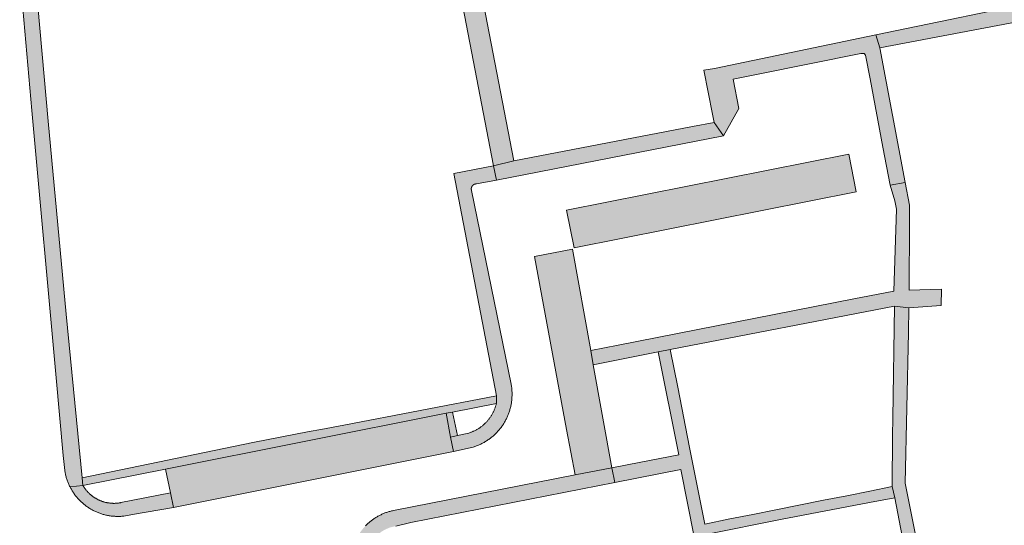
# Model space of a CAD drawing. Extents: x 97094 to 109644, y 463509 to 471969.
# Tile 324 of 362: x 105545 to 105672, y 470674 to 470739. Entities that reach past the tile are written whole.
import ezdxf

# ---------------------------------------------------------------- set-up
doc = ezdxf.new("R2010")
doc.units = 0
doc.layers.add('109 Onkruidbestrijding elementen', color=6, linetype='Continuous', lineweight=20, true_color=0xff00ff)

msp = doc.modelspace()

# ---------------------------------------------------------------- hatches: boundary and pattern name
at = {"layer": '109 Onkruidbestrijding elementen', "true_color": 0xff00ff}
for points in [[(105603.12, 470752.79), (105600.47, 470752.25), (105606.57, 470720.49), (105609.2, 470721.14), (105603.12, 470752.79)], [(105551.06, 470683.17), (105551.22, 470681.59), (105551.23, 470681.47), (105551.25, 470681.35), (105551.26, 470681.23), (105551.28, 470681.12), (105551.3, 470681), (105551.32, 470680.88), (105551.35, 470680.77), (105551.37, 470680.65), (105551.4, 470680.53), (105551.43, 470680.42), (105551.46, 470680.31), (105551.5, 470680.19), (105551.53, 470680.08), (105551.57, 470679.97), (105551.61, 470679.85), (105551.65, 470679.74), (105551.69, 470679.63), (105551.74, 470679.52), (105551.79, 470679.41), (105551.84, 470679.31), (105551.89, 470679.2), (105551.94, 470679.09), (105553.59, 470679.3), (105553.5, 470680.28), (105551.42, 470701.37), (105549.1, 470726.26), (105547.54, 470744.07), (105547.42, 470745.39), (105545.44, 470745.21), (105547.03, 470727.65), (105550.15, 470693.18), (105551.06, 470683.17)], [(105678.84, 470742.15), (105655.94, 470737.4), (105656.45, 470735.7), (105680.52, 470740.29), (105680.09, 470742.41), (105678.84, 470742.15)], [(105635.06, 470726.11), (105636.25, 470724.37), (105638.24, 470727.89), (105637.5, 470731.7), (105640.74, 470732.33), (105653.97, 470734.99), (105654.4, 470735), (105654.59, 470734.77), (105655.17, 470731.71), (105656.84, 470722.91), (105657.77, 470718.01), (105659.71, 470718.35), (105656.45, 470735.7), (105655.94, 470737.4), (105635.09, 470733.07), (105633.74, 470732.85), (105634.86, 470727.15), (105635.06, 470726.11)], [(105606.57, 470720.49), (105606.96, 470718.67), (105636.25, 470724.37), (105635.06, 470726.11), (105632.26, 470725.58), (105609.2, 470721.14), (105606.57, 470720.49)], [(105653.37, 470717.14), (105652.44, 470722.03), (105615.99, 470714.77), (105616.98, 470709.92), (105653.37, 470717.14)], [(105606.95, 470689.87), (105606.93, 470689.79), (105606.91, 470689.7), (105606.88, 470689.62), (105606.86, 470689.53), (105606.83, 470689.45), (105606.8, 470689.37), (105606.78, 470689.28), (105606.75, 470689.2), (105606.71, 470689.12), (105606.68, 470689.04), (105606.65, 470688.95), (105606.61, 470688.87), (105606.57, 470688.79), (105606.53, 470688.72), (105606.49, 470688.64), (105606.45, 470688.56), (105606.41, 470688.48), (105606.37, 470688.41), (105606.32, 470688.33), (105606.28, 470688.26), (105606.23, 470688.18), (105606.18, 470688.11), (105606.13, 470688.04), (105606.08, 470687.96), (105606.03, 470687.89), (105605.97, 470687.82), (105605.92, 470687.75), (105605.86, 470687.69), (105605.8, 470687.62), (105605.75, 470687.55), (105605.69, 470687.49), (105605.63, 470687.42), (105605.56, 470687.36), (105605.5, 470687.3), (105605.44, 470687.24), (105605.37, 470687.18), (105605.31, 470687.12), (105605.24, 470687.06), (105605.17, 470687.01), (105605.1, 470686.95), (105605.04, 470686.9), (105604.97, 470686.84), (105604.89, 470686.79), (105604.82, 470686.74), (105604.75, 470686.69), (105604.68, 470686.64), (105604.6, 470686.6), (105604.53, 470686.55), (105604.45, 470686.51), (105604.37, 470686.46), (105604.3, 470686.42), (105604.22, 470686.38), (105604.14, 470686.34), (105604.06, 470686.31), (105603.98, 470686.27), (105603.9, 470686.23), (105603.82, 470686.2), (105603.73, 470686.17), (105603.65, 470686.14), (105603.57, 470686.11), (105603.49, 470686.08), (105603.4, 470686.05), (105601.94, 470685.72), (105601.05, 470685.53), (105601.41, 470683.66), (105603.96, 470684.24), (105604.08, 470684.27), (105604.19, 470684.31), (105604.3, 470684.35), (105604.41, 470684.39), (105604.52, 470684.43), (105604.63, 470684.48), (105604.74, 470684.53), (105604.85, 470684.58), (105604.95, 470684.63), (105605.06, 470684.68), (105605.16, 470684.73), (105605.27, 470684.79), (105605.37, 470684.84), (105605.47, 470684.9), (105605.57, 470684.96), (105605.67, 470685.03), (105605.77, 470685.09), (105605.87, 470685.16), (105605.97, 470685.22), (105606.06, 470685.29), (105606.16, 470685.36), (105606.25, 470685.44), (105606.34, 470685.51), (105606.43, 470685.58), (105606.52, 470685.66), (105606.61, 470685.74), (105606.7, 470685.82), (105606.79, 470685.9), (105606.87, 470685.98), (105606.95, 470686.06), (105607.04, 470686.15), (105607.12, 470686.24), (105607.19, 470686.32), (105607.27, 470686.41), (105607.35, 470686.5), (105607.42, 470686.59), (105607.5, 470686.69), (105607.57, 470686.78), (105607.64, 470686.88), (105607.7, 470686.97), (105607.77, 470687.07), (105607.84, 470687.17), (105607.9, 470687.27), (105607.96, 470687.37), (105608.02, 470687.47), (105608.08, 470687.57), (105608.14, 470687.68), (105608.19, 470687.78), (105608.24, 470687.89), (105608.3, 470687.99), (105608.35, 470688.1), (105608.39, 470688.21), (105608.44, 470688.32), (105608.48, 470688.43), (105608.53, 470688.54), (105608.57, 470688.65), (105608.61, 470688.76), (105608.64, 470688.87), (105608.68, 470688.98), (105608.71, 470689.1), (105608.74, 470689.21), (105608.77, 470689.32), (105608.8, 470689.44), (105608.82, 470689.55), (105608.85, 470689.67), (105608.87, 470689.78), (105608.89, 470689.9), (105608.91, 470690.02), (105608.92, 470690.13), (105608.94, 470690.25), (105608.95, 470690.37), (105608.96, 470690.49), (105608.97, 470690.6), (105608.97, 470690.72), (105608.98, 470690.84), (105608.98, 470690.96), (105608.98, 470691.08), (105608.98, 470691.19), (105608.98, 470691.31), (105608.97, 470691.43), (105608.96, 470691.55), (105608.96, 470691.67), (105608.94, 470691.78), (105608.93, 470691.9), (105608.92, 470692.02), (105608.9, 470692.13), (105608.88, 470692.25), (105608.86, 470692.37), (105603.75, 470717.34), (105603.74, 470717.35), (105603.74, 470717.36), (105603.74, 470717.37), (105603.74, 470717.38), (105603.73, 470717.39), (105603.73, 470717.4), (105603.73, 470717.41), (105603.73, 470717.42), (105603.73, 470717.43), (105603.73, 470717.44), (105603.72, 470717.46), (105603.72, 470717.47), (105603.72, 470717.48), (105603.72, 470717.49), (105603.72, 470717.5), (105603.72, 470717.51), (105603.72, 470717.52), (105603.72, 470717.53), (105603.72, 470717.54), (105603.72, 470717.55), (105603.72, 470717.56), (105603.72, 470717.57), (105603.72, 470717.58), (105603.72, 470717.59), (105603.72, 470717.6), (105603.72, 470717.61), (105603.73, 470717.62), (105603.73, 470717.63), (105603.73, 470717.65), (105603.73, 470717.66), (105603.73, 470717.67), (105603.74, 470717.68), (105603.74, 470717.69), (105603.74, 470717.7), (105603.74, 470717.71), (105603.75, 470717.72), (105603.75, 470717.73), (105603.75, 470717.74), (105603.76, 470717.75), (105603.76, 470717.76), (105603.76, 470717.77), (105603.77, 470717.78), (105603.77, 470717.79), (105603.78, 470717.8), (105603.78, 470717.81), (105603.79, 470717.82), (105603.79, 470717.83), (105603.8, 470717.83), (105603.8, 470717.84), (105603.81, 470717.85), (105603.81, 470717.86), (105603.82, 470717.87), (105603.82, 470717.88), (105603.83, 470717.89), (105603.83, 470717.9), (105603.84, 470717.91), (105603.85, 470717.92), (105603.85, 470717.92), (105603.86, 470717.93), (105603.87, 470717.94), (105603.87, 470717.95), (105603.88, 470717.96), (105603.89, 470717.96), (105603.9, 470717.97), (105603.9, 470717.98), (105603.91, 470717.99), (105603.92, 470717.99), (105603.93, 470718), (105603.93, 470718.01), (105603.94, 470718.02), (105603.95, 470718.02), (105603.96, 470718.03), (105603.97, 470718.04), (105603.97, 470718.04), (105603.98, 470718.05), (105603.99, 470718.05), (105604, 470718.06), (105604.01, 470718.07), (105604.02, 470718.07), (105604.03, 470718.08), (105604.04, 470718.08), (105604.05, 470718.09), (105604.05, 470718.09), (105604.06, 470718.1), (105604.07, 470718.1), (105604.08, 470718.11), (105604.09, 470718.11), (105604.1, 470718.12), (105604.11, 470718.12), (105604.12, 470718.13), (105604.13, 470718.13), (105604.14, 470718.13), (105604.15, 470718.14), (105604.16, 470718.14), (105604.17, 470718.14), (105604.18, 470718.15), (105604.19, 470718.15), (105604.2, 470718.15), (105604.21, 470718.15), (105604.22, 470718.16), (105604.23, 470718.16), (105604.24, 470718.16), (105604.25, 470718.16), (105604.27, 470718.16), (105604.28, 470718.17), (105604.29, 470718.17), (105604.3, 470718.17), (105604.31, 470718.17), (105604.32, 470718.17), (105604.33, 470718.17), (105604.34, 470718.17), (105604.35, 470718.17), (105604.36, 470718.17), (105604.37, 470718.17), (105604.38, 470718.17), (105604.39, 470718.17), (105606.96, 470718.67), (105606.57, 470720.49), (105601.46, 470719.51), (105606.98, 470690.85), (105606.95, 470689.87)], [(105660.24, 470706.63), (105660.27, 470711.09), (105660.26, 470715.45), (105659.71, 470718.35), (105657.77, 470718.01), (105658.39, 470715.97), (105658.59, 470714.9), (105658.26, 470704.35), (105653.1, 470703.34), (105622.65, 470697.37), (105619.13, 470696.68), (105619.46, 470694.84), (105623.12, 470695.57), (105627.84, 470696.51), (105629.39, 470696.81), (105658.35, 470702.42), (105660.19, 470702.21), (105664.35, 470702.5), (105664.38, 470704.62), (105660.22, 470704.46), (105660.24, 470706.63)], [(105611.87, 470708.83), (105616.02, 470686.49), (105617.12, 470680.64), (105621.87, 470681.57), (105619.46, 470694.84), (105619.13, 470696.68), (105616.77, 470709.74), (105611.87, 470708.83)], [(105658.02, 470679.16), (105658.37, 470677.68), (105663.3, 470651.87), (105663.6, 470650.05), (105669.12, 470621.55), (105670.59, 470619.77), (105670.86, 470620.28), (105671.06, 470620.67), (105671.4, 470621.29), (105659.71, 470679.6), (105660.13, 470699.03), (105660.19, 470702.21), (105658.35, 470702.42), (105658.1, 470687.98), (105658.07, 470685.72), (105658.02, 470679.16)], [(105658.37, 470677.68), (105658.02, 470679.16), (105655.15, 470678.56), (105652.16, 470677.97), (105649.18, 470677.39), (105643.02, 470676.15), (105640.05, 470675.56), (105637.07, 470674.98), (105633.84, 470674.31), (105631.87, 470684.2), (105630.35, 470691.95), (105629.39, 470696.81), (105627.84, 470696.51), (105630.49, 470683.22), (105625.59, 470682.28), (105621.87, 470681.57), (105622.26, 470679.68), (105630.74, 470681.35), (105632.46, 470672.66), (105634.18, 470673.01), (105643.63, 470674.89), (105655.09, 470677.1), (105658.37, 470677.68)], [(105553.5, 470680.28), (105553.59, 470679.3), (105564.24, 470681.4), (105600.46, 470688.59), (105601.28, 470688.75), (105606.95, 470689.87), (105606.98, 470690.85), (105587.25, 470687.06), (105584.3, 470686.49), (105582.81, 470686.24), (105575.54, 470684.81), (105553.5, 470680.28)], [(105601.41, 470683.66), (105601.05, 470685.53), (105600.46, 470688.59), (105564.24, 470681.4), (105564.89, 470678.33), (105565.3, 470676.43), (105601.41, 470683.66)], [(105601.94, 470685.72), (105601.28, 470688.75), (105600.46, 470688.59), (105601.05, 470685.53), (105601.94, 470685.72)], [(105593.66, 470676.04), (105593.55, 470676.02), (105593.44, 470676), (105593.33, 470675.97), (105593.22, 470675.94), (105593.12, 470675.91), (105593.01, 470675.88), (105592.9, 470675.85), (105592.79, 470675.81), (105592.69, 470675.78), (105592.58, 470675.74), (105592.48, 470675.7), (105592.37, 470675.66), (105592.27, 470675.62), (105592.17, 470675.57), (105592.07, 470675.52), (105591.97, 470675.47), (105591.87, 470675.42), (105591.77, 470675.37), (105591.67, 470675.32), (105591.57, 470675.26), (105591.47, 470675.21), (105591.38, 470675.15), (105591.28, 470675.09), (105591.19, 470675.03), (105591.1, 470674.96), (105591.01, 470674.9), (105590.92, 470674.83), (105590.83, 470674.77), (105590.74, 470674.7), (105590.65, 470674.63), (105590.57, 470674.56), (105590.48, 470674.48), (105590.4, 470674.41), (105590.32, 470674.33), (105590.24, 470674.25), (105590.16, 470674.17), (105590.08, 470674.09), (105590, 470674.01), (105589.92, 470673.93), (105589.85, 470673.85), (105589.78, 470673.76), (105589.71, 470673.68), (105589.64, 470673.59), (105589.57, 470673.5), (105589.5, 470673.41), (105589.44, 470673.32), (105589.37, 470673.23), (105589.31, 470673.13), (105589.25, 470673.04), (105589.19, 470672.94), (105589.13, 470672.85), (105589.08, 470672.75), (105589.02, 470672.65), (105588.97, 470672.55), (105588.92, 470672.45), (105588.87, 470672.35), (105588.82, 470672.25), (105588.77, 470672.15), (105588.73, 470672.05), (105588.69, 470671.94), (105588.65, 470671.84), (105588.61, 470671.74), (105588.57, 470671.63), (105588.53, 470671.52), (105588.5, 470671.42), (105588.47, 470671.31), (105588.44, 470671.2), (105588.41, 470671.09), (105588.38, 470670.99), (105588.36, 470670.88), (105588.33, 470670.77), (105588.31, 470670.66), (105588.29, 470670.55), (105588.28, 470670.44), (105588.26, 470670.33), (105588.25, 470670.21), (105588.23, 470670.1), (105588.22, 470669.99), (105588.22, 470669.88), (105588.21, 470669.77), (105588.2, 470669.66), (105588.2, 470669.54), (105588.2, 470669.43), (105588.2, 470669.32), (105588.2, 470669.21), (105588.21, 470669.1), (105588.22, 470668.98), (105588.22, 470668.87), (105588.23, 470668.76), (105588.25, 470668.65), (105588.26, 470668.54), (105588.28, 470668.43), (105590.18, 470669.35), (105590.17, 470669.42), (105590.17, 470669.5), (105590.17, 470669.57), (105590.17, 470669.65), (105590.17, 470669.72), (105590.17, 470669.79), (105590.17, 470669.87), (105590.18, 470669.94), (105590.18, 470670.01), (105590.19, 470670.09), (105590.2, 470670.16), (105590.21, 470670.23), (105590.22, 470670.3), (105590.23, 470670.38), (105590.24, 470670.45), (105590.26, 470670.52), (105590.27, 470670.59), (105590.29, 470670.67), (105590.31, 470670.74), (105590.33, 470670.81), (105590.34, 470670.88), (105590.37, 470670.95), (105590.39, 470671.02), (105590.41, 470671.09), (105590.44, 470671.16), (105590.46, 470671.23), (105590.49, 470671.3), (105590.52, 470671.36), (105590.55, 470671.43), (105590.58, 470671.5), (105590.61, 470671.57), (105590.64, 470671.63), (105590.67, 470671.7), (105590.71, 470671.76), (105590.74, 470671.83), (105590.78, 470671.89), (105590.82, 470671.95), (105590.86, 470672.02), (105590.9, 470672.08), (105590.94, 470672.14), (105590.98, 470672.2), (105591.02, 470672.26), (105591.07, 470672.32), (105591.11, 470672.38), (105591.16, 470672.43), (105591.2, 470672.49), (105591.25, 470672.55), (105591.3, 470672.6), (105591.35, 470672.66), (105591.4, 470672.71), (105591.45, 470672.76), (105591.5, 470672.81), (105591.56, 470672.87), (105591.61, 470672.92), (105591.67, 470672.97), (105591.72, 470673.01), (105591.78, 470673.06), (105591.83, 470673.11), (105591.89, 470673.15), (105591.95, 470673.2), (105592.01, 470673.24), (105592.07, 470673.28), (105592.13, 470673.33), (105592.19, 470673.37), (105592.25, 470673.41), (105592.32, 470673.44), (105592.38, 470673.48), (105592.44, 470673.52), (105592.51, 470673.55), (105592.57, 470673.59), (105592.64, 470673.62), (105592.71, 470673.65), (105592.77, 470673.68), (105592.84, 470673.71), (105592.91, 470673.74), (105592.98, 470673.77), (105593.04, 470673.8), (105593.11, 470673.82), (105593.18, 470673.85), (105593.25, 470673.87), (105593.32, 470673.89), (105593.39, 470673.91), (105593.46, 470673.93), (105593.54, 470673.95), (105593.61, 470673.97), (105593.68, 470673.98), (105593.75, 470674), (105593.82, 470674.01), (105593.9, 470674.02), (105593.97, 470674.04), (105595.93, 470674.51), (105622.26, 470679.68), (105621.87, 470681.57), (105617.12, 470680.64), (105593.66, 470676.04)], [(105560.02, 470675.56), (105565.3, 470676.43), (105564.89, 470678.33), (105558.51, 470677.07), (105558.43, 470677.06), (105558.36, 470677.05), (105558.28, 470677.03), (105558.2, 470677.02), (105558.13, 470677.01), (105558.05, 470677.01), (105557.98, 470677), (105557.9, 470676.99), (105557.82, 470676.99), (105557.75, 470676.99), (105557.67, 470676.98), (105557.59, 470676.98), (105557.52, 470676.98), (105557.44, 470676.99), (105557.36, 470676.99), (105557.28, 470676.99), (105557.21, 470677), (105557.13, 470677.01), (105557.06, 470677.02), (105556.98, 470677.03), (105556.9, 470677.04), (105556.83, 470677.05), (105556.75, 470677.06), (105556.68, 470677.08), (105556.6, 470677.09), (105556.53, 470677.11), (105556.45, 470677.13), (105556.38, 470677.15), (105556.3, 470677.17), (105556.23, 470677.19), (105556.16, 470677.22), (105556.08, 470677.24), (105556.01, 470677.27), (105555.94, 470677.29), (105555.87, 470677.32), (105555.8, 470677.35), (105555.73, 470677.38), (105555.66, 470677.41), (105555.59, 470677.45), (105555.52, 470677.48), (105555.45, 470677.52), (105555.38, 470677.55), (105555.32, 470677.59), (105555.25, 470677.63), (105555.18, 470677.67), (105555.12, 470677.71), (105555.05, 470677.75), (105554.99, 470677.79), (105554.93, 470677.84), (105554.86, 470677.88), (105554.8, 470677.93), (105554.74, 470677.97), (105554.68, 470678.02), (105554.62, 470678.07), (105554.56, 470678.12), (105554.51, 470678.17), (105554.45, 470678.22), (105554.39, 470678.28), (105554.34, 470678.33), (105554.29, 470678.39), (105554.23, 470678.44), (105554.18, 470678.5), (105554.13, 470678.55), (105554.08, 470678.61), (105554.03, 470678.67), (105553.98, 470678.73), (105553.93, 470678.79), (105553.89, 470678.85), (105553.84, 470678.91), (105553.8, 470678.98), (105553.75, 470679.04), (105553.71, 470679.11), (105553.67, 470679.17), (105553.63, 470679.24), (105553.59, 470679.3), (105551.94, 470679.09), (105551.99, 470678.99), (105552.05, 470678.89), (105552.11, 470678.79), (105552.16, 470678.69), (105552.22, 470678.59), (105552.29, 470678.49), (105552.35, 470678.39), (105552.41, 470678.29), (105552.48, 470678.2), (105552.55, 470678.1), (105552.62, 470678.01), (105552.69, 470677.92), (105552.76, 470677.83), (105552.84, 470677.74), (105552.91, 470677.65), (105552.99, 470677.56), (105553.07, 470677.48), (105553.15, 470677.4), (105553.23, 470677.31), (105553.32, 470677.23), (105553.4, 470677.15), (105553.49, 470677.07), (105553.57, 470677), (105553.66, 470676.92), (105553.75, 470676.85), (105553.84, 470676.77), (105553.93, 470676.7), (105554.03, 470676.63), (105554.12, 470676.56), (105554.22, 470676.5), (105554.31, 470676.43), (105554.41, 470676.37), (105554.51, 470676.31), (105554.61, 470676.25), (105554.71, 470676.19), (105554.81, 470676.13), (105554.92, 470676.08), (105555.02, 470676.03), (105555.12, 470675.98), (105555.23, 470675.93), (105555.34, 470675.88), (105555.44, 470675.83), (105555.55, 470675.79), (105555.66, 470675.75), (105555.77, 470675.71), (105555.88, 470675.67), (105555.99, 470675.63), (105556.1, 470675.6), (105556.21, 470675.56), (105556.32, 470675.53), (105556.43, 470675.5), (105556.55, 470675.47), (105556.66, 470675.45), (105556.77, 470675.43), (105556.89, 470675.4), (105557, 470675.38), (105557.12, 470675.37), (105557.23, 470675.35), (105557.35, 470675.34), (105557.46, 470675.32), (105557.58, 470675.31), (105557.7, 470675.31), (105557.81, 470675.3), (105557.93, 470675.3), (105558.05, 470675.29), (105558.16, 470675.29), (105558.28, 470675.29), (105558.39, 470675.3), (105558.51, 470675.3), (105558.63, 470675.31), (105558.74, 470675.32), (105558.86, 470675.33), (105560.02, 470675.56)]]:
    msp.add_hatch(color=6, dxfattribs=at).paths.add_polyline_path(points)

# ---------------------------------------------------------------- linework, layer by layer
at = {"layer": '109 Onkruidbestrijding elementen', "color": 3, "true_color": 0x00ff00}
for points in [[(105603.12, 470752.79), (105600.47, 470752.25), (105606.57, 470720.49), (105609.2, 470721.14), (105603.12, 470752.79)], [(105678.84, 470742.15), (105655.94, 470737.4), (105656.45, 470735.7), (105680.52, 470740.29), (105680.09, 470742.41), (105678.84, 470742.15)], [(105635.06, 470726.11), (105636.25, 470724.37), (105638.24, 470727.89), (105637.5, 470731.7), (105640.74, 470732.33), (105653.97, 470734.99), (105654.4, 470735), (105654.59, 470734.77), (105655.17, 470731.71), (105656.84, 470722.91), (105657.77, 470718.01), (105659.71, 470718.35), (105656.45, 470735.7), (105655.94, 470737.4), (105635.09, 470733.07), (105633.74, 470732.85), (105634.86, 470727.15), (105635.06, 470726.11)], [(105606.57, 470720.49), (105606.96, 470718.67), (105636.25, 470724.37), (105635.06, 470726.11), (105632.26, 470725.58), (105609.2, 470721.14), (105606.57, 470720.49)], [(105653.37, 470717.14), (105652.44, 470722.03), (105615.99, 470714.77), (105616.98, 470709.92), (105653.37, 470717.14)], [(105606.95, 470689.87), (105606.93, 470689.79), (105606.91, 470689.7), (105606.88, 470689.62), (105606.86, 470689.53), (105606.83, 470689.45), (105606.8, 470689.37), (105606.78, 470689.28), (105606.75, 470689.2), (105606.71, 470689.12), (105606.68, 470689.04), (105606.65, 470688.95), (105606.61, 470688.87), (105606.57, 470688.79), (105606.53, 470688.72), (105606.49, 470688.64), (105606.45, 470688.56), (105606.41, 470688.48), (105606.37, 470688.41), (105606.32, 470688.33), (105606.28, 470688.26), (105606.23, 470688.18), (105606.18, 470688.11), (105606.13, 470688.04), (105606.08, 470687.96), (105606.03, 470687.89), (105605.97, 470687.82), (105605.92, 470687.75), (105605.86, 470687.69), (105605.8, 470687.62), (105605.75, 470687.55), (105605.69, 470687.49), (105605.63, 470687.42), (105605.56, 470687.36), (105605.5, 470687.3), (105605.44, 470687.24), (105605.37, 470687.18), (105605.31, 470687.12), (105605.24, 470687.06), (105605.17, 470687.01), (105605.1, 470686.95), (105605.04, 470686.9), (105604.97, 470686.84), (105604.89, 470686.79), (105604.82, 470686.74), (105604.75, 470686.69), (105604.68, 470686.64), (105604.6, 470686.6), (105604.53, 470686.55), (105604.45, 470686.51), (105604.37, 470686.46), (105604.3, 470686.42), (105604.22, 470686.38), (105604.14, 470686.34), (105604.06, 470686.31), (105603.98, 470686.27), (105603.9, 470686.23), (105603.82, 470686.2), (105603.73, 470686.17), (105603.65, 470686.14), (105603.57, 470686.11), (105603.49, 470686.08), (105603.4, 470686.05), (105601.94, 470685.72), (105601.05, 470685.53), (105601.41, 470683.66), (105603.96, 470684.24), (105604.08, 470684.27), (105604.19, 470684.31), (105604.3, 470684.35), (105604.41, 470684.39), (105604.52, 470684.43), (105604.63, 470684.48), (105604.74, 470684.53), (105604.85, 470684.58), (105604.95, 470684.63), (105605.06, 470684.68), (105605.16, 470684.73), (105605.27, 470684.79), (105605.37, 470684.84), (105605.47, 470684.9), (105605.57, 470684.96), (105605.67, 470685.03), (105605.77, 470685.09), (105605.87, 470685.16), (105605.97, 470685.22), (105606.06, 470685.29), (105606.16, 470685.36), (105606.25, 470685.44), (105606.34, 470685.51), (105606.43, 470685.58), (105606.52, 470685.66), (105606.61, 470685.74), (105606.7, 470685.82), (105606.79, 470685.9), (105606.87, 470685.98), (105606.95, 470686.06), (105607.04, 470686.15), (105607.12, 470686.24), (105607.19, 470686.32), (105607.27, 470686.41), (105607.35, 470686.5), (105607.42, 470686.59), (105607.5, 470686.69), (105607.57, 470686.78), (105607.64, 470686.88), (105607.7, 470686.97), (105607.77, 470687.07), (105607.84, 470687.17), (105607.9, 470687.27), (105607.96, 470687.37), (105608.02, 470687.47), (105608.08, 470687.57), (105608.14, 470687.68), (105608.19, 470687.78), (105608.24, 470687.89), (105608.3, 470687.99), (105608.35, 470688.1), (105608.39, 470688.21), (105608.44, 470688.32), (105608.48, 470688.43), (105608.53, 470688.54), (105608.57, 470688.65), (105608.61, 470688.76), (105608.64, 470688.87), (105608.68, 470688.98), (105608.71, 470689.1), (105608.74, 470689.21), (105608.77, 470689.32), (105608.8, 470689.44), (105608.82, 470689.55), (105608.85, 470689.67), (105608.87, 470689.78), (105608.89, 470689.9), (105608.91, 470690.02), (105608.92, 470690.13), (105608.94, 470690.25), (105608.95, 470690.37), (105608.96, 470690.49), (105608.97, 470690.6), (105608.97, 470690.72), (105608.98, 470690.84), (105608.98, 470690.96), (105608.98, 470691.08), (105608.98, 470691.19), (105608.98, 470691.31), (105608.97, 470691.43), (105608.96, 470691.55), (105608.96, 470691.67), (105608.94, 470691.78), (105608.93, 470691.9), (105608.92, 470692.02), (105608.9, 470692.13), (105608.88, 470692.25), (105608.86, 470692.37), (105603.75, 470717.34), (105603.74, 470717.35), (105603.74, 470717.36), (105603.74, 470717.37), (105603.74, 470717.38), (105603.73, 470717.39), (105603.73, 470717.4), (105603.73, 470717.41), (105603.73, 470717.42), (105603.73, 470717.43), (105603.73, 470717.44), (105603.72, 470717.46), (105603.72, 470717.47), (105603.72, 470717.48), (105603.72, 470717.49), (105603.72, 470717.5), (105603.72, 470717.51), (105603.72, 470717.52), (105603.72, 470717.53), (105603.72, 470717.54), (105603.72, 470717.55), (105603.72, 470717.56), (105603.72, 470717.57), (105603.72, 470717.58), (105603.72, 470717.59), (105603.72, 470717.6), (105603.72, 470717.61), (105603.73, 470717.62), (105603.73, 470717.63), (105603.73, 470717.65), (105603.73, 470717.66), (105603.73, 470717.67), (105603.74, 470717.68), (105603.74, 470717.69), (105603.74, 470717.7), (105603.74, 470717.71), (105603.75, 470717.72), (105603.75, 470717.73), (105603.75, 470717.74), (105603.76, 470717.75), (105603.76, 470717.76), (105603.76, 470717.77), (105603.77, 470717.78), (105603.77, 470717.79), (105603.78, 470717.8), (105603.78, 470717.81), (105603.79, 470717.82), (105603.79, 470717.83), (105603.8, 470717.83), (105603.8, 470717.84), (105603.81, 470717.85), (105603.81, 470717.86), (105603.82, 470717.87), (105603.82, 470717.88), (105603.83, 470717.89), (105603.83, 470717.9), (105603.84, 470717.91), (105603.85, 470717.92), (105603.85, 470717.92), (105603.86, 470717.93), (105603.87, 470717.94), (105603.87, 470717.95), (105603.88, 470717.96), (105603.89, 470717.96), (105603.9, 470717.97), (105603.9, 470717.98), (105603.91, 470717.99), (105603.92, 470717.99), (105603.93, 470718), (105603.93, 470718.01), (105603.94, 470718.02), (105603.95, 470718.02), (105603.96, 470718.03), (105603.97, 470718.04), (105603.97, 470718.04), (105603.98, 470718.05), (105603.99, 470718.05), (105604, 470718.06), (105604.01, 470718.07), (105604.02, 470718.07), (105604.03, 470718.08), (105604.04, 470718.08), (105604.05, 470718.09), (105604.05, 470718.09), (105604.06, 470718.1), (105604.07, 470718.1), (105604.08, 470718.11), (105604.09, 470718.11), (105604.1, 470718.12), (105604.11, 470718.12), (105604.12, 470718.13), (105604.13, 470718.13), (105604.14, 470718.13), (105604.15, 470718.14), (105604.16, 470718.14), (105604.17, 470718.14), (105604.18, 470718.15), (105604.19, 470718.15), (105604.2, 470718.15), (105604.21, 470718.15), (105604.22, 470718.16), (105604.23, 470718.16), (105604.24, 470718.16), (105604.25, 470718.16), (105604.27, 470718.16), (105604.28, 470718.17), (105604.29, 470718.17), (105604.3, 470718.17), (105604.31, 470718.17), (105604.32, 470718.17), (105604.33, 470718.17), (105604.34, 470718.17), (105604.35, 470718.17), (105604.36, 470718.17), (105604.37, 470718.17), (105604.38, 470718.17), (105604.39, 470718.17), (105606.96, 470718.67), (105606.57, 470720.49), (105601.46, 470719.51), (105606.98, 470690.85), (105606.95, 470689.87)], [(105660.24, 470706.63), (105660.27, 470711.09), (105660.26, 470715.45), (105659.71, 470718.35), (105657.77, 470718.01), (105658.39, 470715.97), (105658.59, 470714.9), (105658.26, 470704.35), (105653.1, 470703.34), (105622.65, 470697.37), (105619.13, 470696.68), (105619.46, 470694.84), (105623.12, 470695.57), (105627.84, 470696.51), (105629.39, 470696.81), (105658.35, 470702.42), (105660.19, 470702.21), (105664.35, 470702.5), (105664.38, 470704.62), (105660.22, 470704.46), (105660.24, 470706.63)], [(105611.87, 470708.83), (105616.02, 470686.49), (105617.12, 470680.64), (105621.87, 470681.57), (105619.46, 470694.84), (105619.13, 470696.68), (105616.77, 470709.74), (105611.87, 470708.83)], [(105658.02, 470679.16), (105658.37, 470677.68), (105663.3, 470651.87), (105663.6, 470650.05), (105669.12, 470621.55), (105670.59, 470619.77), (105670.86, 470620.28), (105671.06, 470620.67), (105671.4, 470621.29), (105659.71, 470679.6), (105660.13, 470699.03), (105660.19, 470702.21), (105658.35, 470702.42), (105658.1, 470687.98), (105658.07, 470685.72), (105658.02, 470679.16)], [(105658.37, 470677.68), (105658.02, 470679.16), (105655.15, 470678.56), (105652.16, 470677.97), (105649.18, 470677.39), (105643.02, 470676.15), (105640.05, 470675.56), (105637.07, 470674.98), (105633.84, 470674.31), (105631.87, 470684.2), (105630.35, 470691.95), (105629.39, 470696.81), (105627.84, 470696.51), (105630.49, 470683.22), (105625.59, 470682.28), (105621.87, 470681.57), (105622.26, 470679.68), (105630.74, 470681.35), (105632.46, 470672.66), (105634.18, 470673.01), (105643.63, 470674.89), (105655.09, 470677.1), (105658.37, 470677.68)], [(105553.5, 470680.28), (105553.59, 470679.3), (105564.24, 470681.4), (105600.46, 470688.59), (105601.28, 470688.75), (105606.95, 470689.87), (105606.98, 470690.85), (105587.25, 470687.06), (105584.3, 470686.49), (105582.81, 470686.24), (105575.54, 470684.81), (105553.5, 470680.28)], [(105601.41, 470683.66), (105601.05, 470685.53), (105600.46, 470688.59), (105564.24, 470681.4), (105564.89, 470678.33), (105565.3, 470676.43), (105601.41, 470683.66)], [(105601.94, 470685.72), (105601.28, 470688.75), (105600.46, 470688.59), (105601.05, 470685.53), (105601.94, 470685.72)], [(105560.02, 470675.56), (105565.3, 470676.43), (105564.89, 470678.33), (105558.51, 470677.07), (105558.43, 470677.06), (105558.36, 470677.05), (105558.28, 470677.03), (105558.2, 470677.02), (105558.13, 470677.01), (105558.05, 470677.01), (105557.98, 470677), (105557.9, 470676.99), (105557.82, 470676.99), (105557.75, 470676.99), (105557.67, 470676.98), (105557.59, 470676.98), (105557.52, 470676.98), (105557.44, 470676.99), (105557.36, 470676.99), (105557.28, 470676.99), (105557.21, 470677), (105557.13, 470677.01), (105557.06, 470677.02), (105556.98, 470677.03), (105556.9, 470677.04), (105556.83, 470677.05), (105556.75, 470677.06), (105556.68, 470677.08), (105556.6, 470677.09), (105556.53, 470677.11), (105556.45, 470677.13), (105556.38, 470677.15), (105556.3, 470677.17), (105556.23, 470677.19), (105556.16, 470677.22), (105556.08, 470677.24), (105556.01, 470677.27), (105555.94, 470677.29), (105555.87, 470677.32), (105555.8, 470677.35), (105555.73, 470677.38), (105555.66, 470677.41), (105555.59, 470677.45), (105555.52, 470677.48), (105555.45, 470677.52), (105555.38, 470677.55), (105555.32, 470677.59), (105555.25, 470677.63), (105555.18, 470677.67), (105555.12, 470677.71), (105555.05, 470677.75), (105554.99, 470677.79), (105554.93, 470677.84), (105554.86, 470677.88), (105554.8, 470677.93), (105554.74, 470677.97), (105554.68, 470678.02), (105554.62, 470678.07), (105554.56, 470678.12), (105554.51, 470678.17), (105554.45, 470678.22), (105554.39, 470678.28), (105554.34, 470678.33), (105554.29, 470678.39), (105554.23, 470678.44), (105554.18, 470678.5), (105554.13, 470678.55), (105554.08, 470678.61), (105554.03, 470678.67), (105553.98, 470678.73), (105553.93, 470678.79), (105553.89, 470678.85), (105553.84, 470678.91), (105553.8, 470678.98), (105553.75, 470679.04), (105553.71, 470679.11), (105553.67, 470679.17), (105553.63, 470679.24), (105553.59, 470679.3), (105551.94, 470679.09), (105551.99, 470678.99), (105552.05, 470678.89), (105552.11, 470678.79), (105552.16, 470678.69), (105552.22, 470678.59), (105552.29, 470678.49), (105552.35, 470678.39), (105552.41, 470678.29), (105552.48, 470678.2), (105552.55, 470678.1), (105552.62, 470678.01), (105552.69, 470677.92), (105552.76, 470677.83), (105552.84, 470677.74), (105552.91, 470677.65), (105552.99, 470677.56), (105553.07, 470677.48), (105553.15, 470677.4), (105553.23, 470677.31), (105553.32, 470677.23), (105553.4, 470677.15), (105553.49, 470677.07), (105553.57, 470677), (105553.66, 470676.92), (105553.75, 470676.85), (105553.84, 470676.77), (105553.93, 470676.7), (105554.03, 470676.63), (105554.12, 470676.56), (105554.22, 470676.5), (105554.31, 470676.43), (105554.41, 470676.37), (105554.51, 470676.31), (105554.61, 470676.25), (105554.71, 470676.19), (105554.81, 470676.13), (105554.92, 470676.08), (105555.02, 470676.03), (105555.12, 470675.98), (105555.23, 470675.93), (105555.34, 470675.88), (105555.44, 470675.83), (105555.55, 470675.79), (105555.66, 470675.75), (105555.77, 470675.71), (105555.88, 470675.67), (105555.99, 470675.63), (105556.1, 470675.6), (105556.21, 470675.56), (105556.32, 470675.53), (105556.43, 470675.5), (105556.55, 470675.47), (105556.66, 470675.45), (105556.77, 470675.43), (105556.89, 470675.4), (105557, 470675.38), (105557.12, 470675.37), (105557.23, 470675.35), (105557.35, 470675.34), (105557.46, 470675.32), (105557.58, 470675.31), (105557.7, 470675.31), (105557.81, 470675.3), (105557.93, 470675.3), (105558.05, 470675.29), (105558.16, 470675.29), (105558.28, 470675.29), (105558.39, 470675.3), (105558.51, 470675.3), (105558.63, 470675.31), (105558.74, 470675.32), (105558.86, 470675.33), (105560.02, 470675.56)]]:
    msp.add_lwpolyline(points, close=True, dxfattribs=at)
for points in [[(105545.44, 470745.21), (105547.03, 470727.65), (105550.15, 470693.18), (105551.06, 470683.17), (105551.06, 470683.17), (105551.22, 470681.59), (105551.23, 470681.47), (105551.25, 470681.35), (105551.26, 470681.23), (105551.28, 470681.12), (105551.3, 470681), (105551.32, 470680.88), (105551.35, 470680.77), (105551.37, 470680.65), (105551.4, 470680.53), (105551.43, 470680.42), (105551.46, 470680.31), (105551.5, 470680.19), (105551.53, 470680.08), (105551.57, 470679.97), (105551.61, 470679.85), (105551.65, 470679.74), (105551.69, 470679.63), (105551.74, 470679.52), (105551.79, 470679.41), (105551.84, 470679.31), (105551.89, 470679.2), (105551.94, 470679.09), (105553.59, 470679.3), (105553.5, 470680.28), (105551.42, 470701.37), (105549.1, 470726.26), (105547.54, 470744.07)], [(105593.97, 470674.04), (105595.93, 470674.51), (105622.26, 470679.68), (105621.87, 470681.57), (105617.12, 470680.64), (105593.66, 470676.04), (105593.66, 470676.04), (105593.55, 470676.02), (105593.44, 470676), (105593.33, 470675.97), (105593.22, 470675.94), (105593.12, 470675.91), (105593.01, 470675.88), (105592.9, 470675.85), (105592.79, 470675.81), (105592.69, 470675.78), (105592.58, 470675.74), (105592.48, 470675.7), (105592.37, 470675.66), (105592.27, 470675.62), (105592.17, 470675.57), (105592.07, 470675.52), (105591.97, 470675.47), (105591.87, 470675.42), (105591.77, 470675.37), (105591.67, 470675.32), (105591.57, 470675.26), (105591.47, 470675.21), (105591.38, 470675.15), (105591.28, 470675.09), (105591.19, 470675.03), (105591.1, 470674.96), (105591.01, 470674.9), (105590.92, 470674.83), (105590.83, 470674.77), (105590.74, 470674.7), (105590.65, 470674.63), (105590.57, 470674.56), (105590.48, 470674.48), (105590.4, 470674.41), (105590.32, 470674.33), (105590.24, 470674.25), (105590.16, 470674.17), (105590.08, 470674.09)]]:
    msp.add_lwpolyline(points, dxfattribs=at)

doc.saveas('drawing.dxf')
